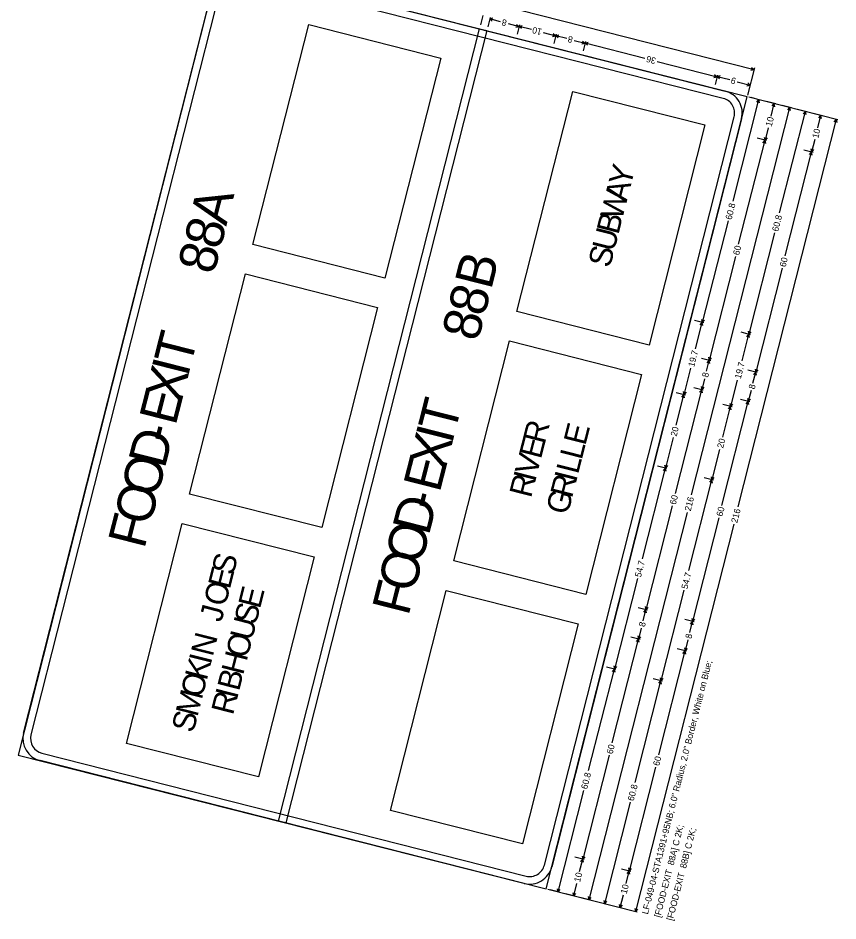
# Model space of a CAD drawing. Extents: x 670257 to 671518, y 737783 to 738188.
# Drawn here: x 671475.57 to 671507.17, y 737828.38 to 737863.17 of the extents above; entities that cross this region are included whole.
import ezdxf

# ---------------------------------------------------------------- set-up
doc = ezdxf.new("R2010")
doc.units = 0
doc.layers.add('R_SIGN', color=7, linetype='Continuous')

msp = doc.modelspace()

# ---------------------------------------------------------------- linework, layer by layer
at = {"layer": 'R_SIGN'}
for p, q in [((671494.076, 737863.691), (671503.933, 737861.191)), ((671493.477, 737863.269), (671493.386, 737862.911)), ((671493.76, 737863.198), (671493.669, 737862.839)), ((671493.865, 737863.164), (671493.745, 737863.138)), ((671494.168, 737863.031), (671493.745, 737863.138)), ((671493.838, 737863.057), (671493.745, 737863.138)), ((671484.619, 737854.443), (671486.77, 737862.925)), ((671486.77, 737862.925), (671491.859, 737861.634)), ((671494.453, 737862.958), (671494.876, 737862.851)), ((671494.755, 737862.825), (671494.876, 737862.851)), ((671494.782, 737862.932), (671494.876, 737862.851)), ((671494.891, 737862.911), (671494.8, 737862.552)), ((671494.996, 737862.878), (671494.876, 737862.851)), ((671495.357, 737862.729), (671494.876, 737862.851)), ((671494.969, 737862.771), (671494.876, 737862.851)), ((671495.808, 737862.615), (671496.289, 737862.493)), ((671496.169, 737862.466), (671496.289, 737862.493)), ((671496.196, 737862.573), (671496.289, 737862.493)), ((671496.304, 737862.552), (671496.213, 737862.194)), ((671496.41, 737862.519), (671496.289, 737862.493)), ((671496.712, 737862.385), (671496.289, 737862.493)), ((671496.383, 737862.412), (671496.289, 737862.493)), ((671496.997, 737862.313), (671497.42, 737862.206)), ((671497.3, 737862.18), (671497.42, 737862.206)), ((671497.327, 737862.287), (671497.42, 737862.206)), ((671497.435, 737862.266), (671497.344, 737861.907)), ((671497.541, 737862.232), (671497.42, 737862.206)), ((671499.726, 737861.621), (671497.42, 737862.206)), ((671497.514, 737862.125), (671497.42, 737862.206)), ((671491.859, 737861.634), (671489.708, 737853.153)), ((671500.203, 737861.5), (671502.509, 737860.915)), ((671503.948, 737861.251), (671503.683, 737860.204)), ((671503.812, 737861.164), (671503.933, 737861.191)), ((671503.84, 737861.271), (671503.933, 737861.191)), ((671502.388, 737860.889), (671502.509, 737860.915)), ((671502.416, 737860.996), (671502.509, 737860.915)), ((671502.524, 737860.975), (671502.433, 737860.616)), ((671502.524, 737860.975), (671502.433, 737860.616)), ((671502.63, 737860.942), (671502.509, 737860.915)), ((671503.003, 737860.79), (671502.509, 737860.915)), ((671502.602, 737860.835), (671502.509, 737860.915)), ((671503.287, 737860.718), (671503.781, 737860.593)), ((671503.661, 737860.566), (671503.781, 737860.593)), ((671503.688, 737860.673), (671503.781, 737860.593)), ((671503.796, 737860.652), (671503.705, 737860.293)), ((671494.797, 737851.862), (671496.948, 737860.344)), ((671496.948, 737860.344), (671502.037, 737859.053)), ((671503.124, 737856.119), (671504.116, 737860.03)), ((671507.167, 737859.256), (671503.727, 737860.129)), ((671504.176, 737860.015), (671503.817, 737860.106)), ((671504.036, 737859.937), (671504.116, 737860.03)), ((671504.143, 737859.909), (671504.116, 737860.03)), ((671501.526, 737844.797), (671505.313, 737859.727)), ((671504.774, 737859.863), (671504.415, 737859.954)), ((671504.592, 737859.397), (671504.714, 737859.878)), ((671504.634, 737859.785), (671504.714, 737859.878)), ((671504.741, 737859.758), (671504.714, 737859.878)), ((671505.372, 737859.711), (671505.014, 737859.802)), ((671505.232, 737859.633), (671505.313, 737859.727)), ((671505.339, 737859.606), (671505.313, 737859.727)), ((671504.919, 737855.664), (671505.911, 737859.575)), ((671505.971, 737859.56), (671505.612, 737859.651)), ((671505.83, 737859.481), (671505.911, 737859.575)), ((671505.937, 737859.454), (671505.911, 737859.575)), ((671506.569, 737859.408), (671506.21, 737859.499)), ((671506.387, 737858.942), (671506.509, 737859.423)), ((671506.429, 737859.33), (671506.509, 737859.423)), ((671506.536, 737859.303), (671506.509, 737859.423)), ((671502.037, 737859.053), (671499.886, 737850.571)), ((671503.321, 737844.341), (671507.107, 737859.271)), ((671507.027, 737859.178), (671507.107, 737859.271)), ((671507.134, 737859.151), (671507.107, 737859.271)), ((671504.478, 737858.946), (671504.356, 737858.465)), ((671503.341, 737854.462), (671504.356, 737858.465)), ((671504.416, 737858.45), (671504.057, 737858.541)), ((671504.416, 737858.45), (671504.057, 737858.541)), ((671504.275, 737858.371), (671504.356, 737858.465)), ((671504.329, 737858.585), (671504.356, 737858.465)), ((671504.437, 737858.558), (671504.356, 737858.465)), ((671504.382, 737858.344), (671504.356, 737858.465)), ((671506.273, 737858.49), (671506.151, 737858.01)), ((671505.135, 737854.007), (671506.151, 737858.01)), ((671506.211, 737857.994), (671505.852, 737858.085)), ((671506.211, 737857.994), (671505.852, 737858.085)), ((671506.07, 737857.916), (671506.151, 737858.01)), ((671506.124, 737858.13), (671506.151, 737858.01)), ((671506.231, 737858.103), (671506.151, 737858.01)), ((671506.177, 737857.889), (671506.151, 737858.01)), ((671502.93, 737855.354), (671501.938, 737851.443)), ((671504.725, 737854.899), (671503.733, 737850.987)), ((671489.708, 737853.153), (671484.619, 737854.443)), ((671503.22, 737853.986), (671502.205, 737849.983)), ((671505.015, 737853.531), (671504, 737849.528)), ((671482.181, 737844.831), (671484.332, 737853.313)), ((671484.332, 737853.313), (671489.421, 737852.022)), ((671489.421, 737852.022), (671487.27, 737843.54)), ((671499.886, 737850.571), (671494.797, 737851.862)), ((671501.998, 737851.427), (671501.639, 737851.518)), ((671501.998, 737851.427), (671501.639, 737851.518)), ((671501.679, 737850.42), (671501.938, 737851.443)), ((671501.858, 737851.349), (671501.938, 737851.443)), ((671501.912, 737851.563), (671501.938, 737851.443)), ((671502.019, 737851.536), (671501.938, 737851.443)), ((671501.965, 737851.322), (671501.938, 737851.443)), ((671503.793, 737850.972), (671503.434, 737851.063)), ((671503.793, 737850.972), (671503.434, 737851.063)), ((671503.474, 737849.965), (671503.733, 737850.987)), ((671503.652, 737850.894), (671503.733, 737850.987)), ((671503.707, 737851.108), (671503.733, 737850.987)), ((671503.814, 737851.081), (671503.733, 737850.987)), ((671503.759, 737850.867), (671503.733, 737850.987)), ((671492.359, 737842.25), (671494.51, 737850.731)), ((671494.51, 737850.731), (671499.599, 737849.441)), ((671502.265, 737849.968), (671501.906, 737850.059)), ((671502.097, 737849.56), (671502.205, 737849.983)), ((671502.124, 737849.89), (671502.205, 737849.983)), ((671502.178, 737850.104), (671502.205, 737849.983)), ((671502.285, 737850.077), (671502.205, 737849.983)), ((671502.231, 737849.863), (671502.205, 737849.983)), ((671501.491, 737849.68), (671501.232, 737848.658)), ((671504.059, 737849.513), (671503.7, 737849.604)), ((671503.973, 737849.649), (671504, 737849.528)), ((671504.08, 737849.621), (671504, 737849.528)), ((671499.599, 737849.441), (671497.448, 737840.959)), ((671502.025, 737849.275), (671501.918, 737848.852)), ((671503.286, 737849.225), (671503.027, 737848.203)), ((671503.892, 737849.105), (671504, 737849.528)), ((671503.919, 737849.435), (671504, 737849.528)), ((671504.026, 737849.407), (671504, 737849.528)), ((671501.978, 737848.837), (671501.619, 737848.928)), ((671501.892, 737848.973), (671501.918, 737848.852)), ((671501.999, 737848.946), (671501.918, 737848.852)), ((671500.903, 737844.849), (671501.918, 737848.852)), ((671501.292, 737848.643), (671500.933, 737848.734)), ((671500.934, 737847.483), (671501.232, 737848.658)), ((671501.151, 737848.564), (671501.232, 737848.658)), ((671501.206, 737848.778), (671501.232, 737848.658)), ((671501.313, 737848.751), (671501.232, 737848.658)), ((671501.258, 737848.537), (671501.232, 737848.658)), ((671501.837, 737848.759), (671501.918, 737848.852)), ((671501.944, 737848.732), (671501.918, 737848.852)), ((671503.82, 737848.82), (671503.713, 737848.397)), ((671502.697, 737844.394), (671503.713, 737848.397)), ((671503.086, 737848.187), (671502.728, 737848.278)), ((671502.729, 737847.028), (671503.027, 737848.203)), ((671502.946, 737848.109), (671503.027, 737848.203)), ((671503, 737848.323), (671503.027, 737848.203)), ((671503.107, 737848.296), (671503.027, 737848.203)), ((671503.053, 737848.082), (671503.027, 737848.203)), ((671503.773, 737848.382), (671503.414, 737848.473)), ((671503.632, 737848.304), (671503.713, 737848.397)), ((671503.686, 737848.518), (671503.713, 737848.397)), ((671503.793, 737848.491), (671503.713, 737848.397)), ((671503.739, 737848.277), (671503.713, 737848.397)), ((671500.813, 737847.005), (671500.515, 737845.831)), ((671502.608, 737846.55), (671502.31, 737845.375)), ((671499.629, 737842.339), (671500.515, 737845.831)), ((671500.575, 737845.815), (671500.216, 737845.907)), ((671500.434, 737845.737), (671500.515, 737845.831)), ((671500.488, 737845.951), (671500.515, 737845.831)), ((671500.596, 737845.924), (671500.515, 737845.831)), ((671500.541, 737845.71), (671500.515, 737845.831)), ((671502.369, 737845.36), (671502.01, 737845.451)), ((671502.283, 737845.496), (671502.31, 737845.375)), ((671502.39, 737845.469), (671502.31, 737845.375)), ((671501.424, 737841.883), (671502.31, 737845.375)), ((671502.229, 737845.282), (671502.31, 737845.375)), ((671502.336, 737845.255), (671502.31, 737845.375)), ((671487.27, 737843.54), (671482.181, 737844.831)), ((671500.782, 737844.374), (671499.767, 737840.371)), ((671501.355, 737844.123), (671497.569, 737829.193)), ((671479.743, 737835.219), (671481.894, 737843.7)), ((671481.894, 737843.7), (671486.983, 737842.41)), ((671503.15, 737843.668), (671499.364, 737828.738)), ((671502.577, 737843.919), (671501.562, 737839.916)), ((671486.983, 737842.41), (671484.832, 737833.928)), ((671497.448, 737840.959), (671492.359, 737842.25)), ((671499.436, 737841.576), (671498.55, 737838.084)), ((671489.921, 737832.637), (671492.072, 737841.119)), ((671492.072, 737841.119), (671497.161, 737839.828)), ((671501.231, 737841.121), (671500.345, 737837.629)), ((671499.827, 737840.356), (671499.468, 737840.447)), ((671499.66, 737839.948), (671499.767, 737840.371)), ((671499.686, 737840.277), (671499.767, 737840.371)), ((671499.74, 737840.492), (671499.767, 737840.371)), ((671499.848, 737840.464), (671499.767, 737840.371)), ((671499.793, 737840.25), (671499.767, 737840.371)), ((671497.161, 737839.828), (671495.01, 737831.347)), ((671501.622, 737839.901), (671501.262, 737839.992)), ((671501.454, 737839.493), (671501.562, 737839.916)), ((671501.481, 737839.822), (671501.562, 737839.916)), ((671501.535, 737840.036), (671501.562, 737839.916)), ((671501.642, 737840.009), (671501.562, 737839.916)), ((671501.588, 737839.795), (671501.562, 737839.916)), ((671499.587, 737839.663), (671499.48, 737839.24)), ((671498.465, 737835.237), (671499.48, 737839.24)), ((671499.54, 737839.225), (671499.181, 737839.316)), ((671499.399, 737839.147), (671499.48, 737839.24)), ((671499.454, 737839.361), (671499.48, 737839.24)), ((671499.561, 737839.333), (671499.48, 737839.24)), ((671499.506, 737839.119), (671499.48, 737839.24)), ((671501.382, 737839.208), (671501.275, 737838.785)), ((671500.26, 737834.782), (671501.275, 737838.785)), ((671501.335, 737838.77), (671500.976, 737838.861)), ((671501.194, 737838.691), (671501.275, 737838.785)), ((671501.249, 737838.905), (671501.275, 737838.785)), ((671501.356, 737838.878), (671501.275, 737838.785)), ((671501.301, 737838.664), (671501.275, 737838.785)), ((671497.558, 737834.173), (671498.55, 737838.084)), ((671498.61, 737838.069), (671498.251, 737838.16)), ((671498.47, 737837.991), (671498.55, 737838.084)), ((671498.524, 737838.205), (671498.55, 737838.084)), ((671498.631, 737838.178), (671498.55, 737838.084)), ((671498.577, 737837.964), (671498.55, 737838.084)), ((671500.319, 737837.75), (671500.345, 737837.629)), ((671499.353, 737833.718), (671500.345, 737837.629)), ((671500.405, 737837.614), (671500.046, 737837.705)), ((671500.264, 737837.536), (671500.345, 737837.629)), ((671500.426, 737837.722), (671500.345, 737837.629)), ((671500.371, 737837.508), (671500.345, 737837.629)), ((671484.832, 737833.928), (671479.743, 737835.219)), ((671498.344, 737834.762), (671497.329, 737830.759)), ((671500.139, 737834.306), (671499.124, 737830.303)), ((671497.364, 737833.408), (671496.372, 737829.497)), ((671499.159, 737832.953), (671498.167, 737829.042)), ((671495.01, 737831.347), (671489.921, 737832.637)), ((671497.389, 737830.743), (671497.03, 737830.834)), ((671497.303, 737830.879), (671497.329, 737830.759)), ((671497.41, 737830.852), (671497.329, 737830.759)), ((671497.207, 737830.278), (671497.329, 737830.759)), ((671497.248, 737830.665), (671497.329, 737830.759)), ((671497.355, 737830.638), (671497.329, 737830.759)), ((671499.184, 737830.288), (671498.825, 737830.379)), ((671499.002, 737829.823), (671499.124, 737830.303)), ((671499.043, 737830.21), (671499.124, 737830.303)), ((671499.097, 737830.424), (671499.124, 737830.303)), ((671499.204, 737830.397), (671499.124, 737830.303)), ((671499.15, 737830.183), (671499.124, 737830.303)), ((671497.092, 737829.826), (671496.97, 737829.345)), ((671499.423, 737828.723), (671495.983, 737829.595)), ((671496.432, 737829.482), (671496.073, 737829.573)), ((671496.346, 737829.617), (671496.372, 737829.497)), ((671496.453, 737829.59), (671496.372, 737829.497)), ((671497.03, 737829.33), (671496.671, 737829.421)), ((671496.944, 737829.466), (671496.97, 737829.345)), ((671497.051, 737829.438), (671496.97, 737829.345)), ((671497.629, 737829.178), (671497.27, 737829.269)), ((671497.542, 737829.314), (671497.569, 737829.193)), ((671497.649, 737829.287), (671497.569, 737829.193)), ((671498.227, 737829.026), (671497.868, 737829.117)), ((671498.141, 737829.162), (671498.167, 737829.042)), ((671498.248, 737829.135), (671498.167, 737829.042)), ((671498.887, 737829.371), (671498.765, 737828.89)), ((671498.825, 737828.875), (671498.466, 737828.966)), ((671498.739, 737829.01), (671498.765, 737828.89)), ((671498.846, 737828.983), (671498.765, 737828.89)), ((671499.337, 737828.859), (671499.364, 737828.738)), ((671499.444, 737828.832), (671499.364, 737828.738))]:
    msp.add_line(p, q, dxfattribs=at)
for points in [[(671495.923, 737829.611), (671503.667, 737860.144), (671483.312, 737865.306), (671475.568, 737834.773), (671495.923, 737829.611), (671495.923, 737829.611)], [(671484.16, 737865.091), (671502.819, 737860.359)], [(671502.748, 737860.076), (671484.088, 737864.809)], [(671475.783, 737835.621), (671483.097, 737864.458)], [(671483.379, 737864.387), (671476.066, 737835.55)], [(671493.631, 737862.689), (671485.887, 737832.156), (671485.604, 737832.228), (671493.348, 737862.761), (671493.631, 737862.689), (671493.631, 737862.689)], [(671495.856, 737830.53), (671503.17, 737859.367)], [(671503.452, 737859.296), (671496.139, 737830.459)], [(671476.488, 737834.841), (671495.147, 737830.108)], [(671495.075, 737829.826), (671476.416, 737834.558)]]:
    msp.add_lwpolyline(points, dxfattribs=at)
for centre, radius, start, end in [((671502.604, 737859.511), 0.875, 345.7686, 75.7688), ((671502.604, 737859.511), 0.583, 345.7686, 75.7688), ((671476.631, 737835.406), 0.875, 165.7688, 255.7684), ((671476.631, 737835.406), 0.583, 165.7688, 255.7684), ((671495.29, 737830.674), 0.875, 255.7684, 345.7686), ((671495.29, 737830.674), 0.583, 255.7684, 345.7686)]:
    msp.add_arc(centre, radius, start, end, dxfattribs=at)

# ---------------------------------------------------------------- texts
for s, height, rotation, p in [('8', 0.247, 165.7688, (671494.423, 737863.093)), ('10', 0.2469, 165.7688, (671495.779, 737862.75)), ('8', 0.247, 165.7688, (671496.968, 737862.448)), ('36', 0.2469, 165.7688, (671500.173, 737861.635)), ('9', 0.247, 165.7688, (671503.258, 737860.853)), ('10', 0.2469, 75.7686, (671504.613, 737858.975)), ('10', 0.2469, 75.7686, (671506.408, 737858.52)), ('Y', 0.875, 75.7686, (671499.168, 737856.639)), ('W', 0.875, 75.7686, (671498.841, 737855.35)), ('A', 0.875, 75.7686, (671499.017, 737856.045)), ('A', 1.458, 75.7686, (671483.59, 737855.133)), ('60.8', 0.2469, 75.7686, (671503.065, 737855.383)), ('B', 0.875, 75.7686, (671498.701, 737854.799)), ('60.8', 0.2469, 75.7686, (671504.86, 737854.928)), ('8', 1.458, 75.7686, (671483.357, 737854.214)), ('U', 0.875, 75.7686, (671498.533, 737854.137)), ('8', 1.458, 75.7686, (671483.113, 737853.253)), ('B', 1.458, 75.7686, (671493.797, 737852.665)), ('S', 0.875, 75.7686, (671498.376, 737853.518)), ('60', 0.2469, 75.7686, (671503.355, 737854.016)), ('60', 0.2469, 75.7686, (671505.15, 737853.56)), ('8', 1.458, 75.7686, (671493.535, 737851.633)), ('8', 1.458, 75.7686, (671493.291, 737850.672)), ('T', 1.458, 75.7686, (671482.214, 737849.705)), ('19.7', 0.2469, 75.7686, (671501.626, 737849.71)), ('I', 1.458, 75.7686, (671482.113, 737849.309)), ('19.7', 0.2469, 75.7686, (671503.421, 737849.254)), ('X', 1.458, 75.7686, (671481.851, 737848.277)), ('8', 0.247, 75.7686, (671502.16, 737849.305)), ('E', 1.458, 75.7686, (671481.636, 737847.429)), ('8', 0.247, 75.7686, (671503.955, 737848.85)), ('T', 1.458, 75.7686, (671492.391, 737847.124)), ('R', 0.875, 75.7686, (671495.864, 737846.727)), ('E', 0.875, 75.7686, (671497.429, 737846.669)), ('D', 1.458, 75.7686, (671481.217, 737845.775)), ('-', 1.458, 75.7686, (671481.461, 737846.736)), ('X', 1.458, 75.7686, (671492.029, 737845.696)), ('I', 1.458, 75.7686, (671492.291, 737846.728)), ('20', 0.2469, 75.7686, (671500.948, 737847.035)), ('E', 0.875, 75.7686, (671495.718, 737846.151)), ('20', 0.2469, 75.7686, (671502.742, 737846.58)), ('V', 0.875, 75.7686, (671495.554, 737845.506)), ('L', 0.875, 75.7686, (671497.289, 737846.118)), ('O', 1.458, 75.7686, (671480.934, 737844.658)), ('E', 1.458, 75.7686, (671491.814, 737844.848)), ('L', 0.875, 75.7686, (671497.149, 737845.566)), ('R', 0.875, 75.7686, (671495.337, 737844.649)), ('I', 0.875, 75.7686, (671495.494, 737845.269)), ('R', 0.875, 75.7686, (671496.915, 737844.642)), ('I', 0.875, 75.7686, (671497.072, 737845.261)), ('O', 1.458, 75.7686, (671480.658, 737843.57)), ('D', 1.458, 75.7686, (671491.395, 737843.194)), ('-', 1.458, 75.7686, (671491.638, 737844.155)), ('G', 0.875, 75.7686, (671496.751, 737843.997)), ('60', 0.2469, 75.7686, (671500.917, 737844.403)), ('216', 0.2469, 75.7686, (671501.49, 737844.153)), ('F', 1.458, 75.7686, (671480.432, 737842.679)), ('60', 0.2469, 75.7686, (671502.712, 737843.948)), ('216', 0.2469, 75.7686, (671503.285, 737843.697)), ('O', 1.458, 75.7686, (671491.111, 737842.077)), ('O', 1.458, 75.7686, (671490.835, 737840.989)), ('S', 0.875, 75.7686, (671483.861, 737841.667)), ('54.7', 0.2469, 75.7686, (671499.571, 737841.606)), ('E', 0.875, 75.7686, (671483.725, 737841.132)), ('54.7', 0.2469, 75.7686, (671501.366, 737841.151)), ('O', 0.875, 75.7686, (671483.555, 737840.462)), ('E', 0.875, 75.7686, (671484.888, 737840.377)), ('F', 1.458, 75.7686, (671490.609, 737840.098)), ('J', 0.875, 75.7686, (671483.403, 737839.86)), ('S', 0.875, 75.7686, (671484.731, 737839.758)), ('U', 0.875, 75.7686, (671484.574, 737839.139)), ('8', 0.247, 75.7686, (671499.722, 737839.692)), ('N', 0.875, 75.7686, (671483.067, 737838.537)), ('O', 0.875, 75.7686, (671484.404, 737838.469)), ('8', 0.247, 75.7686, (671501.517, 737839.237)), ('K', 0.875, 75.7686, (671482.833, 737837.613)), ('I', 0.875, 75.7686, (671482.99, 737838.232)), ('H', 0.875, 75.7686, (671484.24, 737837.824)), ('LF-049-04-STA1391+95NB; 6.0" Radius, 2.0" Border, White on Blue; ', 0.24688, 75.7686, (671499.842, 737828.617)), ('O', 0.875, 75.7686, (671482.663, 737836.943)), ('B', 0.875, 75.7686, (671484.083, 737837.205)), ('M', 0.875, 75.7686, (671482.478, 737836.213)), ('R', 0.875, 75.7686, (671483.849, 737836.281)), ('I', 0.875, 75.7686, (671484.006, 737836.9)), ('S', 0.875, 75.7686, (671482.321, 737835.594)), ('60', 0.2469, 75.7686, (671498.479, 737834.791)), ('60', 0.2469, 75.7686, (671500.274, 737834.336)), ('60.8', 0.2469, 75.7686, (671497.499, 737833.438)), ('60.8', 0.2469, 75.7686, (671499.294, 737832.982)), ('[FOOD-EXIT  88A] C 2K; ', 0.24688, 75.7686, (671500.321, 737828.495)), ('[FOOD-EXIT  88B] C 2K; ', 0.24688, 75.7686, (671500.799, 737828.374)), ('10', 0.2469, 75.7686, (671497.227, 737829.856)), ('10', 0.2469, 75.7686, (671499.022, 737829.4))]:
    msp.add_text(s, height=height, rotation=rotation, dxfattribs=at).set_placement(p)

doc.saveas('drawing.dxf')
